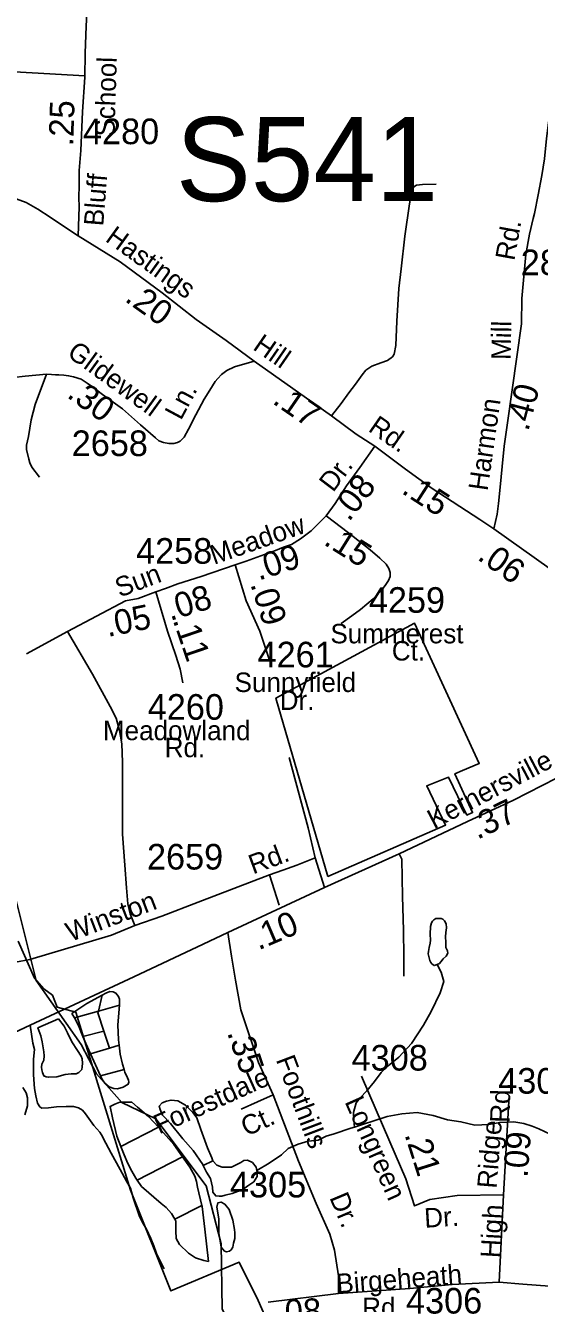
# Model space of a CAD drawing. Extents: x 1547597 to 1699558, y 810033 to 920809.
# Drawn here: x 1667883 to 1670391, y 855001 to 861236 of the extents above; entities that cross this region are included whole.
import ezdxf

# ---------------------------------------------------------------- set-up
doc = ezdxf.new("R2010")
doc.units = 0
for name, color, linetype in [('Exist Boundary Political City Limit New', 7, 'Continuous'), ('Exist Hydrographic Creek Single Shore', 7, 'Continuous'), ('Exist Hydrographic Misc Water Feature', 7, 'Continuous'), ('Exist Road Non-System Type 51', 7, 'Continuous'), ('Exist Road Non-System Type 51 Label', 7, 'Continuous'), ('Exist Road Primary Interstate Structure Ovrhead Sign Number Label', 7, 'Continuous'), ('Exist Road Secondary Mileage Hundredths English Label', 7, 'Continuous'), ('Exist Road Secondary Type 41 Attributed', 7, 'Continuous'), ('Exist Road Secondary Type 51 Attributed', 7, 'Continuous'), ('Exist Road Secondary Type 51 Label', 7, 'Continuous'), ('Exist Road Secondary Type 51 Number Label', 7, 'Continuous'), ('Map Preparation Boundary City Limit Buffer Line', 7, 'Continuous')]:
    doc.layers.add(name, color=color, linetype=linetype)

msp = doc.modelspace()

# ---------------------------------------------------------------- linework, layer by layer
at = {"layer": 'Exist Boundary Political City Limit New'}
for points in [[(1669358.1, 857084.5), (1669105.4, 857955), (1669781.7, 858319.9), (1670097.6, 857636.5), (1670016, 857601.7), (1669978.4, 857585.6), (1670064.6, 857396.6), (1670037.5, 857383.9), (1669947.5, 857568.9), (1669841.2, 857526.7), (1669933.4, 857335.3), (1669358.1, 857084.5)], [(1667847.9, 856769.6), (1667927, 856588.4), (1667972.7, 856536.1), (1668014, 856505.7), (1668038, 856446.9), (1668128.2, 856423), (1668395, 855554.5), (1668593, 855062.5), (1668926.5, 855202.5), (1669017.9, 855015.1), (1669108, 854812.5)]]:
    msp.add_lwpolyline(points, dxfattribs=at)
at = {"layer": 'Exist Hydrographic Creek Single Shore'}
msp.add_lwpolyline([(1670371.5, 853750.5), (1670030.5, 853852.7), (1669849.4, 854020.5), (1669692.5, 854214.1), (1669527.5, 854384.9), (1669056.5, 854689.9), (1668915.4, 854830.6), (1668842.4, 854973.3), (1668837.4, 855291.8), (1668765.4, 855575.5), (1668518.4, 855902.2), (1668353.5, 855981.1), (1668229.4, 856121.5), (1668155.4, 856264.1), (1667934.5, 856577.2), (1667774.4, 857220.5), (1667716.7, 857445)], dxfattribs=at)
at = {"layer": 'Exist Hydrographic Misc Water Feature'}
for p, q in [((1668257.2, 856505.8), (1668238.5, 856427.3)), ((1668121.6, 856394.5), (1668238.5, 856427.3)), ((1668238.5, 856427.3), (1668341.1, 856457.3)), ((1668341.1, 856457.3), (1668333.5, 856360.6)), ((1668163.3, 856303.3), (1668266, 856329.2)), ((1668266, 856329.2), (1668292.6, 856247.4)), ((1668199.5, 856219.7), (1668292.6, 856247.4)), ((1668292.6, 856247.4), (1668340.1, 856261.2)), ((1668249.3, 856112), (1668364.4, 856142.5)), ((1668348.5, 855767.9), (1668531.8, 855861.7)), ((1668649.4, 855716.5), (1668427.3, 855603.7)), ((1668750.7, 855675.1), (1668797.9, 855698)), ((1668611.8, 855412), (1668743.8, 855480))]:
    msp.add_line(p, q, dxfattribs=at)
for points in [[(1669892.8, 856655.5), (1669877.6, 856650.1), (1669872.1, 856652.7), (1669865.4, 856658.5), (1669860.5, 856664.4), (1669855.7, 856674.3), (1669851, 856693.3), (1669848.9, 856707.3), (1669849.8, 856718.8), (1669853.8, 856738.4), (1669857.9, 856758.8), (1669859.4, 856774.3), (1669858.4, 856802.3), (1669860.3, 856840.8), (1669864.6, 856858.8), (1669869.2, 856866.9), (1669876.5, 856872.5), (1669886.4, 856878.9), (1669900.5, 856880.3), (1669910.9, 856879.2), (1669920.5, 856876.6), (1669928.6, 856868.2), (1669936.5, 856854.1), (1669938.3, 856834.3), (1669934.1, 856810.6), (1669932.1, 856790.1), (1669933.9, 856763.8), (1669933.9, 856738.4), (1669941.8, 856721.8), (1669942.9, 856717.7), (1669943.4, 856711.9), (1669941.6, 856703.8), (1669936, 856695.7), (1669921.5, 856682), (1669910.4, 856667.5), (1669903.4, 856660.2), (1669892.8, 856655.5)], [(1669892.8, 856655.5), (1669911.4, 856618.2), (1669925, 856572), (1669906.8, 856516.5), (1669862.4, 856426.3), (1669825.9, 856359), (1669767.6, 856269.1), (1669705.1, 856203), (1669653.1, 856161.4)], [(1668121.6, 856394.5), (1668109.7, 856416), (1668181.8, 856465.5), (1668257.2, 856505.8)], [(1668257.2, 856505.8), (1668274.2, 856515.3), (1668294.2, 856523.1), (1668310.2, 856521.1), (1668324.2, 856515.1), (1668336.5, 856499.2), (1668342.2, 856485.2), (1668341.8, 856466.3), (1668341.1, 856457.3)], [(1668238.5, 856427.3), (1668236.7, 856420), (1668266, 856329.2)], [(1668043.9, 856390.3), (1667943.3, 856346.4), (1667957, 856306.7), (1667964.9, 856278.6), (1667972.7, 856228.4), (1667974.3, 856209.5), (1667972.4, 856188.2), (1667962.4, 856168.7), (1667961.5, 856154.8), (1667962.3, 856140.8), (1667965.1, 856127.7), (1667972.2, 856112.7), (1667983.4, 856107.6), (1667996.1, 856104.9), (1668036.3, 856106.5), (1668076, 856118), (1668106.2, 856121.5), (1668130.2, 856121.8), (1668142.6, 856128.2), (1668150.3, 856135.4), (1668157.1, 856142.6), (1668160.3, 856155.7), (1668161.3, 856174.5), (1668159, 856195.1), (1668154.7, 856207.5), (1668136.7, 856235.8), (1668109, 856278.2), (1668087.2, 856322.2), (1668071.3, 856354.5), (1668043.9, 856390.3)], [(1668163.3, 856303.3), (1668141.5, 856358), (1668121.6, 856394.5)], [(1668333.5, 856360.6), (1668337.2, 856288.3), (1668340.1, 856261.2)], [(1668199.5, 856219.7), (1668177, 856269.4), (1668163.3, 856303.3)], [(1668340.1, 856261.2), (1668344.9, 856218.4), (1668356.6, 856168.9), (1668364.4, 856142.5)], [(1668249.3, 856112), (1668224.3, 856165), (1668199.5, 856219.7)], [(1668364.4, 856142.5), (1668368.3, 856130.2), (1668380.2, 856102.8), (1668386.2, 856090.3), (1668386.9, 856081.3), (1668384, 856070.7), (1668360, 856056.5), (1668331.9, 856048.8), (1668313.9, 856050.8), (1668292, 856058.7), (1668270.8, 856075.5), (1668258.2, 856093), (1668249.3, 856112)], [(1669653.1, 856161.4), (1669618.9, 856127.7), (1669586.6, 856084), (1669548.3, 856038), (1669516.2, 856004.2), (1669496.1, 855980), (1669483.8, 855932.7), (1669485.5, 855894.8), (1669489.4, 855862)], [(1667870, 856054.9), (1667885.9, 856029.1), (1667893.4, 856005.2), (1667893.4, 855965), (1667879.2, 855921)], [(1668531.8, 855861.7), (1668483.3, 855913.6), (1668429.7, 855959.8), (1668401.6, 855984.2), (1668343.8, 855982.9), (1668319.5, 855974.4), (1668295.5, 855962.5), (1668307.3, 855906.5), (1668328.7, 855818.3), (1668348.5, 855767.9)], [(1668750.7, 855675.1), (1668748.3, 855680.1), (1668700.7, 855748.3), (1668650.9, 855805.2), (1668591, 855879.4), (1668551.6, 855919.6), (1668539.6, 855947.7), (1668535.6, 855963.4), (1668549.7, 855979.5), (1668571.9, 855988.9), (1668593.8, 855993.4), (1668625.8, 855989.5), (1668663.7, 855969), (1668699.6, 855933), (1668719.5, 855906.3), (1668739.3, 855850.1), (1668770.7, 855760), (1668792.5, 855712), (1668797.9, 855698)], [(1670355.8, 855865.7), (1670315.8, 855879.6), (1670265.9, 855888), (1670197.8, 855884.5), (1670143.7, 855874.9), (1670075.7, 855871.4), (1670007.9, 855887.5), (1669941.8, 855897.9), (1669871.9, 855918.2), (1669794.1, 855932.9), (1669719.8, 855927), (1669647.9, 855913.7), (1669587.7, 855893.6), (1669527.6, 855874.3), (1669489.4, 855862)], [(1668649.4, 855716.5), (1668606.7, 855777.3), (1668545.2, 855847.5), (1668531.8, 855861.7)], [(1669489.4, 855862), (1669471.4, 855856.6), (1669389.5, 855828.7), (1669351.2, 855817.2), (1669311, 855797.5), (1669263.1, 855793.5), (1669213, 855778.2), (1669164.7, 855757.8), (1669132.7, 855726.4), (1669072.5, 855686.6), (1669012.8, 855650.1)], [(1670793.5, 855708.2), (1670769.4, 855741.6), (1670743.6, 855774.1), (1670693.4, 855793.9), (1670631.6, 855800.1), (1670557.6, 855806.6), (1670471.6, 855814.9), (1670387.8, 855853.5), (1670355.8, 855865.7)], [(1668348.5, 855767.9), (1668364.3, 855726.5), (1668382.2, 855684.2), (1668402.2, 855646.1), (1668421.9, 855612), (1668427.3, 855603.7)], [(1668743.8, 855480), (1668721.9, 855568.2), (1668718, 855596.1), (1668710.1, 855622.6), (1668684.3, 855666.6), (1668649.4, 855716.5)], [(1669012.8, 855650.1), (1669014.1, 855645.1), (1669013.9, 855620.5), (1668998, 855595.4), (1668967.9, 855575.5), (1668943.8, 855557.1), (1668891.7, 855537.6), (1668857.5, 855529.3), (1668841.6, 855525.5), (1668827.6, 855524.2), (1668811.7, 855526.1), (1668797.7, 855544.4), (1668796, 855568.3), (1668785.9, 855610.4), (1668766.2, 855641.9), (1668750.7, 855675.1)], [(1668797.9, 855698), (1668816.3, 855676.2), (1668842.4, 855665.8), (1668888.4, 855665.7), (1668914.3, 855679.2), (1668933.4, 855689.5), (1668948.5, 855699), (1668966.5, 855701.1), (1668990.5, 855689.1), (1669008.3, 855666.6), (1669012.8, 855650.1)], [(1668427.3, 855603.7), (1668449.6, 855572.1), (1668545.2, 855489.7), (1668569.2, 855469.5), (1668595, 855439.5), (1668611.8, 855412)], [(1668904.6, 855345.3), (1668904.5, 855319.1), (1668898.4, 855295.4), (1668894.3, 855275.8), (1668886.3, 855263.6), (1668878.4, 855257.3), (1668864.4, 855253.4), (1668854.4, 855256.1), (1668838.3, 855276.1), (1668826.5, 855343.6), (1668827, 855414.2), (1668817.3, 855471.9), (1668821.4, 855492.3), (1668837.4, 855496.1), (1668855.3, 855485.9), (1668877.5, 855460), (1668895.1, 855407.9), (1668902.9, 855361.8), (1668904.6, 855345.3)], [(1668775.6, 855206.8), (1668758.7, 855363.9), (1668745.3, 855474.2), (1668743.8, 855480)], [(1668611.8, 855412), (1668617, 855402.9), (1668616.9, 855355.3), (1668618.4, 855319.1), (1668634.3, 855288.4), (1668678.2, 855246.6), (1668711.9, 855224.5), (1668754.1, 855210.6), (1668775.6, 855206.8)]]:
    msp.add_lwpolyline(points, dxfattribs=at)
at = {"layer": 'Exist Road Non-System Type 51'}
for p, q in [((1668370.2, 858428.8), (1668088.5, 858279.9)), ((1668088.5, 858279.9), (1667888.5, 858170.4)), ((1669074.4, 857092.2), (1669121.5, 856945.2))]:
    msp.add_line(p, q, dxfattribs=at)
for points in [[(1668172.9, 860990.7), (1667399.1, 861034.9)], [(1669887.1, 860461.5), (1669821.1, 860460.8), (1669791, 860457.4), (1669778.8, 860449.7), (1669770.6, 860437.8), (1669757.1, 860366.1), (1669733.9, 860208.5), (1669716.7, 860048.7), (1669704.7, 859952.9), (1669695.5, 859793), (1669691.1, 859675.1), (1669682.2, 859633.2), (1669674, 859619.4), (1669649.6, 859601.9), (1669617.3, 859590.5), (1669573, 859573.4), (1669544.6, 859554), (1669526.1, 859532.3), (1669493.2, 859487), (1669460.3, 859443.6), (1669423.2, 859392.3), (1669375.9, 859331.3)], [(1667985.2, 859535.5), (1667930.2, 859386.6), (1667910.7, 859312.9), (1667897, 859231.2), (1667888.2, 859189.3), (1667887.7, 859167.3), (1667898.8, 859121.1), (1667904.4, 859102.9), (1667914, 859080.7), (1667951, 859032)], [(1668088.5, 858279.9), (1668209.2, 858072.2), (1668296, 857913.6), (1668326.2, 857856.9), (1668341.3, 857796.5), (1668352.6, 857732.3), (1668356.4, 857641.7), (1668356.4, 857290.5), (1668367.7, 857139.4), (1668375.3, 857029.9), (1668382.8, 856950.6), (1668394.1, 856901.5), (1668416.8, 856844.8)], [(1669170.1, 857664.6), (1669263.2, 857322.5), (1669296.3, 857175.8)], [(1669706.9, 857195.5), (1669720.4, 857169.2), (1669722.7, 856987), (1669727.4, 856822.9), (1669728.8, 856692.8), (1669728.8, 856598.7)], [(1667905.6, 856358.7), (1667919.1, 856271.2), (1667926.5, 856241), (1667921.5, 856193.1), (1667922, 856117.1), (1667926.7, 856050.9), (1667933.9, 856014.8), (1667941.2, 855978.6), (1667952.8, 855960.4), (1667962.7, 855954.1), (1667994.8, 855955.5), (1668034.9, 855960.7), (1668080.9, 855961.8), (1668117, 855963), (1668140.9, 855956.5), (1668160.6, 855944.1), (1668176.3, 855925.8), (1668217.1, 855869), (1668246.5, 855836.3), (1668254.3, 855824.2), (1668275.5, 855783.7), (1668300.5, 855735.2), (1668344.9, 855654.3), (1668375.8, 855597.6), (1668395.1, 855563.2), (1668408.1, 855516.9), (1668438.4, 855430.2), (1668455.7, 855393.9), (1668471.2, 855367.6), (1668494.2, 855319.1), (1668509.5, 855282.7), (1668522.7, 855244.4), (1668559.2, 855169.7)], [(1669090.9, 856020), (1669016, 855984.8), (1668935.2, 855948.5)], [(1670194.9, 855104.5), (1670310.8, 855096.2), (1670440.7, 855085.5)]]:
    msp.add_lwpolyline(points, dxfattribs=at)
at = {"layer": 'Exist Road Secondary Type 41 Attributed'}
for points in [[(1670360.5, 860294.1), (1670366.6, 860319.7), (1670384.4, 860409.4), (1670402.3, 860505.1), (1670416, 860584.9), (1670426, 860684.7), (1670445.1, 860838.4), (1670453.8, 860893.5)], [(1668045.1, 859531.5), (1668029.2, 859532.6), (1668009.2, 859533), (1667985.2, 859535.5), (1667881, 859525.6), (1667824.8, 859518.8), (1667770.6, 859509.9)]]:
    msp.add_lwpolyline(points, dxfattribs=at)
at = {"layer": 'Exist Road Secondary Type 51 Attributed'}
msp.add_line((1670169.3, 858780.9), (1670439.6, 858589.4), dxfattribs=at)
for points in [[(1668139.8, 860210.5), (1668143.7, 860304.1), (1668145.6, 860350.7), (1668143.7, 860397.3), (1668145.6, 860455.5), (1668145.6, 860529.3), (1668153.4, 860626.4), (1668161.1, 860814.7), (1668172.8, 860984.4), (1668174.7, 861100.9), (1668178.6, 861232.9), (1668186.4, 861386.3), (1668190.2, 861473.6), (1668192.2, 861588.2)], [(1667819.7, 860396.9), (1667886.1, 860372), (1667943.5, 860340.8), (1668002.7, 860301.6), (1668038.3, 860276.8), (1668139.8, 860210.5)], [(1670169.3, 858780.9), (1670184.8, 858852.6), (1670191.8, 858904.5), (1670199.4, 858984.4), (1670209.5, 859084.3), (1670219.5, 859184.1), (1670235.8, 859297.8), (1670303.6, 859780.7), (1670306.1, 859904.7), (1670324.5, 860118.5), (1670342.5, 860218.2), (1670360.5, 860294.1)], [(1668139.8, 860210.5), (1668345.6, 860083.8), (1668550.3, 859931.4), (1668715.1, 859801.5), (1668862.3, 859699.1), (1668999.6, 859599.2)], [(1668999.6, 859599.2), (1668902.5, 859571), (1668866.1, 859553.7), (1668839.7, 859534.2), (1668821.3, 859514.6), (1668809, 859498.8), (1668782.1, 859457.4), (1668755.2, 859413.9), (1668713.7, 859336.7), (1668678.2, 859267.4), (1668657.4, 859227.8), (1668637, 859208.2), (1668624.9, 859202.4), (1668606.8, 859196.8), (1668582.7, 859197.3), (1668556.8, 859201.8), (1668533, 859210.3), (1668517.3, 859224.6), (1668444.5, 859288.1), (1668356, 859365.9), (1668259.4, 859435.9), (1668210.1, 859472.9), (1668184.5, 859491.5), (1668154.8, 859510.1), (1668117.1, 859522.9), (1668093.1, 859527.3), (1668069.2, 859529.8), (1668045.1, 859531.5)], [(1668999.6, 859599.2), (1669375.9, 859331.3), (1669496.2, 859242.8), (1669587.7, 859183.5)], [(1669587.7, 859183.5), (1669514.7, 859079.2), (1669449.5, 858990.4), (1669394.7, 858904.3), (1669350.4, 858844.3)], [(1669587.7, 859183.5), (1669736.9, 859071.8), (1669867.1, 858977.1), (1670100.2, 858826.3), (1670169.3, 858780.9)], [(1669350.4, 858844.3), (1669277.4, 858771.2), (1669225.2, 858732.1), (1669180.9, 858703.4), (1669141.8, 858690.3), (1669102.6, 858674.6), (1669032.2, 858648.5), (1668959.2, 858622.4), (1668907, 858604.2)], [(1669350.4, 858844.3), (1669459.9, 858760.8), (1669565.4, 858677.5), (1669612.8, 858636.9), (1669643.2, 858607.6), (1669656.2, 858587), (1669663.2, 858567.5), (1669662.8, 858547.5), (1669655.1, 858528.4), (1669637.8, 858503.5), (1669617.2, 858476.4), (1669580.3, 858438.4), (1669518.5, 858386.3), (1669475.1, 858355.9), (1669423.1, 858319.1)], [(1668907, 858604.2), (1668740.9, 858547.9), (1668626.1, 858512.2), (1668565.6, 858489.4), (1668519.2, 858473.8)], [(1668907, 858604.2), (1668959.2, 858429.3), (1669027, 858280.6), (1669073.9, 858139.6)], [(1668519.2, 858473.8), (1668432.5, 858441.4), (1668370.2, 858428.8)], [(1668519.2, 858473.8), (1668576.3, 858281.4), (1668615.9, 858162.6), (1668638.6, 858096), (1668651.2, 858029.7)], [(1669342.2, 857030.1), (1669706.9, 857195.5), (1670039.6, 857353.2), (1670263.9, 857457), (1670473.8, 857564.8), (1670742.4, 857714.4), (1671004.3, 857864.9), (1671080.2, 857914.8)], [(1667552.6, 856614.5), (1667903.6, 856678.7), (1668302, 856797.7), (1668416.8, 856844.8), (1668548, 856890.8), (1668725.5, 856959.2), (1669074.4, 857092.2), (1669138.9, 857114.9), (1669207.5, 857139.6), (1669296.3, 857175.8), (1669342.2, 857030.1)], [(1668870.6, 856810.5), (1669342.2, 857030.1)], [(1665161, 855077.2), (1665994.1, 855466.2), (1666228.4, 855578.2), (1666778.9, 855836.9), (1667085.7, 855975.9), (1667462.6, 856152.1), (1667905.6, 856358.7), (1668411, 856595), (1668750.3, 856754.4), (1668870.6, 856810.5)], [(1668870.6, 856810.5), (1668887.8, 856696.3), (1668907.3, 856579), (1668934.7, 856434.3), (1669020.6, 856176.3), (1669090.9, 856020), (1669215.9, 855695.5), (1669301.9, 855488.3), (1669368.3, 855339.7), (1669391.7, 855261.5), (1669411.2, 855136.4), (1669411.2, 855050.4)], [(1670215.9, 855531.7), (1669989.3, 855527.8), (1669856.5, 855508.3), (1669782.3, 855477), (1669739.3, 855609.9), (1669661.2, 855789.7), (1669522.4, 856110.1)], [(1670215.9, 855531.7), (1670243.2, 856016.5)], [(1670194.9, 855104.5), (1670215.9, 855531.7)], [(1669411.2, 855050.4), (1669067.5, 855007.9)], [(1670194.9, 855104.5), (1669965.9, 855093.9), (1669758.9, 855074.3), (1669411.2, 855050.4)]]:
    msp.add_lwpolyline(points, dxfattribs=at)
at = {"layer": 'Map Preparation Boundary City Limit Buffer Line'}
for points in [[(1669358.1, 857084.5), (1669105.4, 857955), (1669781.7, 858319.9), (1670097.6, 857636.5), (1670016, 857601.7), (1669978.4, 857585.6), (1670064.6, 857396.6), (1670037.5, 857383.9), (1669947.5, 857568.9), (1669841.2, 857526.7), (1669933.4, 857335.3), (1669358.1, 857084.5)], [(1667847.9, 856769.6), (1667927, 856588.4), (1667972.7, 856536.1), (1668014, 856505.7), (1668038, 856446.9), (1668128.2, 856423), (1668395, 855554.5), (1668593, 855062.5), (1668926.5, 855202.5), (1669017.9, 855015.1), (1669108, 854812.5)]]:
    msp.add_lwpolyline(points, dxfattribs=at)

# ---------------------------------------------------------------- texts
at = {"layer": 'Exist Road Non-System Type 51 Label'}
for s, p in [('Forestdale', (1668535.1, 855825.5)), ('Ct.', (1668961.1, 855814.9))]:
    msp.add_text(s, height=95, rotation=24.19175, dxfattribs=at).set_placement(p)
at = {"layer": 'Exist Road Primary Interstate Structure Ovrhead Sign Number Label'}
msp.add_text('S541', height=410.1, dxfattribs=at).set_placement((1668616.9, 860379.2))
at = {"layer": 'Exist Road Secondary Mileage Hundredths English Label'}
for s, rotation, p in [('.25', 88.24641, (1668115.8, 860646.6)), ('.20', 324.54979, (1668362.3, 859894.5)), ('.30', 324.0716, (1668079.9, 859425.9)), ('.40', 75.3676, (1670336.5, 859252.8)), ('.17', 325.41766, (1669083.3, 859395.5)), ('.08', 51.96619, (1669461.7, 858811.6)), ('.15', 327.09981, (1669713.3, 858957.4)), ('.15', 327.88973, (1669333, 858706.8)), ('.09', 17.77253, (1669021.3, 858527.5)), ('.06', 324.68377, (1670083.2, 858634.5)), ('.08', 17.2739, (1668588.8, 858330.5)), ('.09', 287.80661, (1668979.3, 858510.4)), ('.05', 11.51925, (1668284.5, 858252.4)), ('.11', 288.84692, (1668601, 858335.1)), ('.37', 25.79471, (1670088.9, 857262.8)), ('.10', 23.17371, (1669020.4, 856723.4)), ('.35', 288.77094, (1668866, 856322.8)), ('.21', 287.62816, (1669731.9, 855825.8)), ('.09', 85.43032, (1670332.9, 855612.7)), ('.08', 1.97906, (1669105.5, 854899.6))]:
    msp.add_text(s, height=120, rotation=rotation, dxfattribs=at).set_placement(p)
at = {"layer": 'Exist Road Secondary Type 51 Label'}
for s, rotation, p in [('School', 88.24641, (1668317.1, 860693.1)), ('Bluff', 85.40023, (1668262.1, 860254.9)), ('Hastings', 324.22417, (1668267.4, 860187.1)), ('Rd.', 79.76502, (1670268.5, 860085.5)), ('Mill', 88.84099, (1670250.8, 859603.9)), ('Hill', 325.41766, (1668987.6, 859658.7)), ('Glidewell', 324.07179, (1668080.5, 859626.3)), ('Ln.', 61.73992, (1668641.4, 859306.1)), ('Harmon', 81.84051, (1670138, 858962.6)), ('Rd.', 325.29861, (1669550.6, 859260.6)), ('Dr.', 52.89647, (1669384.2, 858954.9)), ('Meadow', 19.32542, (1668802.8, 858604.6)), ('Sun', 20.65133, (1668342.3, 858444.8)), ('Kernersville', 27.63121, (1669876.3, 857314.1)), ('Rd.', 20.37824, (1668993.5, 857094.1)), ('Winston', 20.9347, (1668102.8, 856764.7)), ('Foothills', 290.75524, (1669103.8, 856190.8)), ('Rd.', 88.35008, (1670245.1, 855881.6)), ('Longreen', 293.93821, (1669439.2, 855985.8)), ('Ridge', 85.43032, (1670181.9, 855559.9)), ('Dr.', 292.83566, (1669365, 855518.4)), ('Dr.', 3.49684, (1669831.8, 855370.5)), ('High', 86.79218, (1670198.6, 855221.2)), ('Birgeheath', 4.44465, (1669403.8, 855050.4))]:
    msp.add_text(s, height=95, rotation=rotation, dxfattribs=at).set_placement(p)
for s, p in [('Summerest', (1669371.2, 858221.9)), ('Ct.', (1669670.8, 858138.1)), ('Sunnyfield', (1668903.4, 857984.4)), ('Dr.', (1669123.7, 857897.1)), ('Meadowland', (1668260.9, 857749.4)), ('Rd.', (1668562.3, 857666.4)), ('Rd.', (1669526.3, 854934.7))]:
    msp.add_text(s, height=95, dxfattribs=at).set_placement(p)
at = {"layer": 'Exist Road Secondary Type 51 Number Label'}
for s, p in [('4280', (1668163.6, 860657.2)), ('2809', (1670300.2, 860017.9)), ('2658', (1668108.4, 859135.5)), ('4258', (1668422.6, 858610.3)), ('4259', (1669558.8, 858370.9)), ('4261', (1669015.6, 858104.6)), ('4260', (1668479.5, 857849.2)), ('2659', (1668475.9, 857118.4)), ('4308', (1669474.6, 856137.6)), ('4307', (1670190.3, 856024.9)), ('4305', (1668880.9, 855518.6)), ('4306', (1669740, 854952.1))]:
    msp.add_text(s, height=125, dxfattribs=at).set_placement(p)

doc.saveas('drawing.dxf')
